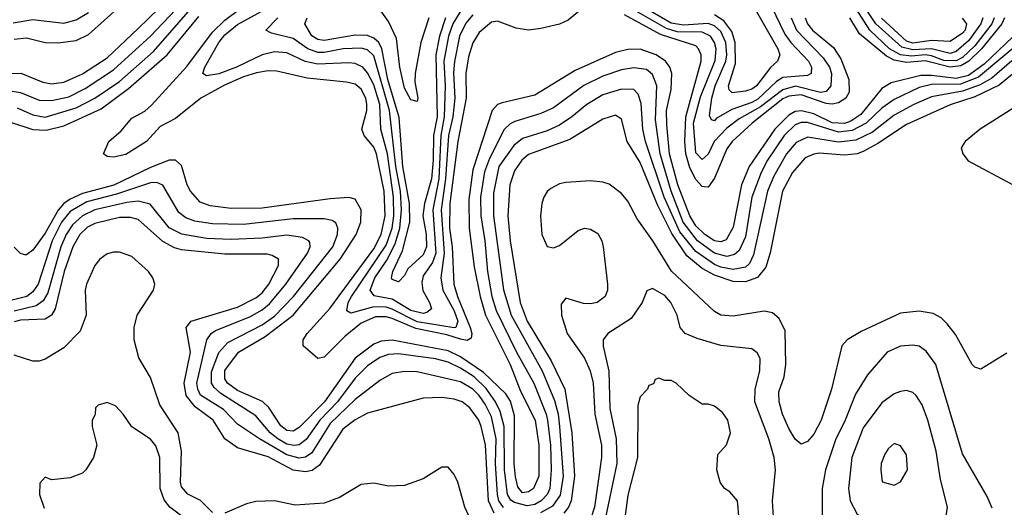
# Model space of a CAD drawing. Header units: inches. Extents: x 1793402 to 1900366, y 320852 to 470679.
# Tile 417 of 604: x 1843288 to 1846465, y 446609 to 448184. Entities that reach past the tile are written whole.
import ezdxf

# ---------------------------------------------------------------- set-up
doc = ezdxf.new("R2010")
doc.units = ezdxf.units.IN
doc.header["$MEASUREMENT"] = 0
doc.layers.add('B8444', color=7, linetype='Continuous')

msp = doc.modelspace()

# ---------------------------------------------------------------- linework, layer by layer
at = {"layer": 'B8444', "color": 4}
for points, elevation in [([(1845683.8, 448290), (1845756.6, 448136.6), (1845776, 448110), (1845833.1, 448050), (1845843.1, 448030), (1845842, 448010), (1845830, 448003), (1845750, 447996.8), (1845730, 447983.9), (1845670, 447927.4), (1845650, 447915.9), (1845585.9, 447894.1), (1845535.3, 447864.7), (1845530, 447857.2), (1845520.2, 447860.2), (1845514, 447874), (1845521.4, 447930), (1845532.5, 447970), (1845566.5, 448050), (1845569.8, 448070), (1845566, 448110), (1845550, 448145.7), (1845530, 448163.5), (1845510, 448171.2), (1845430, 448165.6), (1845390, 448172.4), (1845290.3, 448230.3)], 388), ([(1843250, 448010.2), (1843291.3, 448011.3), (1843362.2, 447982.2), (1843390, 447976), (1843430, 447981.7), (1843490, 448008.9), (1843570, 448060.9), (1843670, 448154.9), (1843770, 448253.1)], 416), ([(1843279, 447899), (1843330, 447876.5), (1843370, 447869.1), (1843470, 447898.6), (1843529.6, 447930), (1843610, 447984.4), (1843719, 448080.9), (1843884.4, 448270)], 408), ([(1845144.5, 448255.5), (1845058, 448182), (1845030, 448169.5), (1844970, 448155.1), (1844929.5, 448149.5), (1844890, 448156), (1844830, 448179.3), (1844810, 448175.1), (1844770, 448142.7), (1844750, 448109.2), (1844735.9, 448064.1), (1844726.9, 448010), (1844728.4, 447930), (1844701.5, 447790), (1844675.7, 447590), (1844674.6, 447510), (1844682.8, 447450), (1844689.2, 447330), (1844700.2, 447290), (1844741.4, 447190), (1844746.7, 447170), (1844744.9, 447155.1), (1844732.1, 447147.9), (1844710, 447151.6), (1844665.9, 447165.9), (1844566.2, 447186.2), (1844490, 447219.1), (1844470, 447224.2), (1844436.4, 447223.6), (1844390, 447203.9), (1844338.1, 447161.9), (1844270, 447094), (1844250, 447089.4), (1844202.7, 447130), (1844202.9, 447150), (1844215.1, 447170), (1844288.5, 447251.5), (1844430, 447443.6), (1844454, 447490), (1844467.5, 447550), (1844464.2, 447630), (1844438.7, 447750), (1844430, 447772), (1844399.5, 447810), (1844391.6, 447830), (1844407.8, 447890), (1844407.8, 447910), (1844404.7, 447930), (1844390, 447959.5), (1844370, 447975.1), (1844342.3, 447982.3), (1844214.9, 447994.9), (1844117.7, 448017.7), (1844090, 448018.7), (1844051.5, 448011.5), (1844010, 447999.3), (1843948.1, 447971.9), (1843872.7, 447930), (1843790, 447864.7), (1843740.9, 447839.1), (1843696.3, 447790), (1843630, 447748.2), (1843590, 447739.3), (1843570, 447742), (1843558, 447750), (1843575.3, 447790), (1843615.6, 447824.4), (1843650, 447865.5), (1843691.4, 447888.6), (1843712.5, 447907.5), (1843827.2, 448032.8), (1843910, 448143.6), (1843950, 448182.4), (1844000.7, 448219.3)], 396), ([(1844750, 448199.7), (1844727.4, 448172.6), (1844707.3, 448130), (1844691, 448049), (1844687.8, 448012.2), (1844692.1, 447930), (1844685, 447870), (1844671.7, 447810), (1844661.5, 447670), (1844648.1, 447570), (1844657.9, 447430), (1844646.5, 447350), (1844653.6, 447310), (1844690, 447243.1), (1844701.3, 447210), (1844694.9, 447190), (1844690, 447188.1), (1844570, 447207.6), (1844490, 447249.1), (1844470, 447255.2), (1844430, 447256.2), (1844356, 447236), (1844343.3, 447243.3), (1844347.4, 447270), (1844358, 447290), (1844470, 447456), (1844489.9, 447510), (1844494.9, 447550), (1844494.2, 447610), (1844474.4, 447750), (1844452.7, 447830), (1844449.8, 447910.2), (1844430, 447973.3), (1844410, 448011.8), (1844395.1, 448030), (1844370, 448042), (1844350, 448044), (1844250, 448039.8), (1844209, 448049), (1844150, 448076.4), (1844110, 448079.8), (1844070, 448069.8), (1843987.7, 448030), (1843930, 448008.5), (1843890, 448002.7), (1843879, 448010), (1843885.1, 448030), (1843929.8, 448110), (1843950, 448134.3), (1843990, 448167.7), (1844145.7, 448254.3)], 392), ([(1846395.5, 448190), (1846389.2, 448170), (1846350, 448115.5), (1846310, 448081.1), (1846290, 448074), (1846230, 448089.3), (1846170, 448085.9), (1846134.4, 448094.4), (1846050.7, 448170), (1845990, 448261.4)], 388), ([(1843250, 447954.9), (1843290, 447948.9), (1843350, 447923.6), (1843390, 447922.3), (1843445.9, 447934.1), (1843498.5, 447961.5), (1843590, 448021.7), (1843709.7, 448130), (1843790, 448216)], 412), ([(1843270, 448120.9), (1843310, 448124.6), (1843370, 448110.3), (1843411.2, 448108.8), (1843470, 448116.5), (1843510, 448135.8), (1843623, 448237)], 424), ([(1844607.7, 448190), (1844582.7, 448110), (1844563.6, 448010), (1844563.2, 447983.2), (1844572.7, 447930), (1844570, 447919), (1844550, 447924.5), (1844530, 447962), (1844514.8, 448030), (1844503.4, 448123.4), (1844478.1, 448178.1), (1844440.7, 448230)], 376), ([(1845777.6, 448190), (1845794.7, 448150), (1845880.6, 448060.6), (1845900.9, 448030), (1845907.6, 448010), (1845905.7, 447970), (1845890, 447951.5), (1845871.8, 447948.2), (1845791, 447969), (1845750, 447957.3), (1845678, 447902), (1845610, 447863.5), (1845570, 447833.3), (1845528.9, 447790), (1845510, 447749.2), (1845490, 447732.3), (1845470, 447754), (1845462.4, 447850), (1845485.1, 447934.9), (1845532.1, 448052.1), (1845535.8, 448090), (1845529.7, 448110), (1845516.9, 448130), (1845490, 448143.8), (1845410, 448144.1), (1845374.9, 448154.9), (1845270, 448215.4)], 392), ([(1846432.7, 448190), (1846425, 448170), (1846370, 448099.4), (1846330, 448061.7), (1846310, 448051.2), (1846270, 448052.2), (1846230, 448067.4), (1846210, 448069.9), (1846166.1, 448066.1), (1846130, 448069.9), (1846094.8, 448090), (1846030.8, 448150), (1845979.8, 448230)], 392), ([(1843254.3, 447854.3), (1843330, 447829.2), (1843373.1, 447826.9), (1843430, 447841.3), (1843550, 447895.8), (1843639, 447960.9), (1843763.1, 448070), (1843866.1, 448193.9)], 404), ([(1843266.1, 448173.9), (1843330, 448184.2), (1843430, 448172.2), (1843470, 448183.1), (1843510, 448207)], 428), ([(1844710, 448210.9), (1844685.2, 448170), (1844671, 448130), (1844656.8, 448050), (1844661.2, 447970), (1844657.6, 447870), (1844646.7, 447810), (1844639.8, 447670), (1844621.2, 447570), (1844630.1, 447429.9), (1844620.1, 447399.9), (1844590, 447356), (1844585.2, 447334.8), (1844589.1, 447309.1), (1844610.4, 447270), (1844616.3, 447250), (1844602, 447238), (1844590, 447235.1), (1844550, 447245), (1844490, 447281.1), (1844432.1, 447292.1), (1844418.3, 447310), (1844433.8, 447350), (1844472.6, 447407.4), (1844499.8, 447460.2), (1844514.6, 447510), (1844519.9, 447570), (1844516.2, 447630), (1844501.8, 447710), (1844481.6, 447890), (1844430, 448067.3), (1844410, 448086.6), (1844390, 448092), (1844332, 448090), (1844270, 448077.7), (1844250, 448078), (1844217.6, 448090), (1844170, 448123.1), (1844100.1, 448140.1), (1844082, 448150), (1844120.7, 448190)], 388), ([(1844662.3, 448190), (1844642.8, 448130), (1844630.8, 448070), (1844634.6, 447870), (1844623.3, 447810), (1844622.5, 447730), (1844616.4, 447670), (1844594, 447590), (1844588.8, 447550), (1844599.7, 447490), (1844600.2, 447450), (1844590, 447424.7), (1844540.5, 447379.5), (1844530, 447357.2), (1844510, 447337.2), (1844490, 447345.2), (1844487.8, 447350), (1844492.3, 447370), (1844522.9, 447437.1), (1844546.5, 447530), (1844545.2, 447590), (1844523.8, 447710), (1844512.2, 447867.8), (1844475.9, 447990), (1844456.8, 448090), (1844447.1, 448110), (1844430, 448124.2), (1844410, 448132.5), (1844370, 448133.5), (1844270, 448116.8), (1844250, 448119.8), (1844230, 448131.8), (1844207.3, 448170), (1844215.1, 448190)], 384), ([(1845822.3, 448190), (1845830.3, 448170), (1845845.7, 448150), (1845914, 448094), (1845937.3, 448057.3), (1845963.6, 447990), (1845964.2, 447950), (1845953.7, 447930), (1845930, 447915.1), (1845910, 447910.8), (1845890, 447913), (1845810, 447940.8), (1845770, 447937.2), (1845750, 447927.7), (1845651.7, 447850), (1845587, 447790), (1845570, 447766.6), (1845530, 447672), (1845510, 447642.7), (1845496.3, 447643.7), (1845490, 447644.5), (1845470, 447667.8), (1845450, 447705.6), (1845437.9, 447750), (1845434, 447790), (1845437, 447870), (1845487.1, 448050), (1845486.6, 448070), (1845478.7, 448090), (1845470, 448098.7), (1845356, 448136), (1845239.7, 448199.7)], 396), ([(1845666, 448210), (1845734.6, 448090), (1845741.3, 448070), (1845733.4, 448050), (1845711.1, 448028.9), (1845666, 447970), (1845650, 447958.9), (1845630, 447952.8), (1845587.1, 447947.1), (1845577, 447957), (1845575.1, 447970), (1845598, 448042), (1845596.5, 448110), (1845586, 448146), (1845560, 448180), (1845530, 448199.3)], 384), ([(1846466, 448190), (1846457.4, 448170), (1846391.5, 448090), (1846350.7, 448049.3), (1846325.4, 448034.6), (1846290, 448029.9), (1846210, 448050.9), (1846150, 448045.4), (1846110, 448052.4), (1846085.5, 448065.5), (1845997.9, 448137.9), (1845966.9, 448190)], 396), ([(1846329, 448189), (1846343.7, 448170), (1846339, 448150), (1846330, 448139.7), (1846290, 448113.3), (1846230, 448116.5), (1846170, 448107.7), (1846150, 448114.8), (1846069, 448189)], 384), ([(1846515.8, 448150), (1846400, 448040), (1846350, 448003.7), (1846310, 447993.5), (1846230, 448003.9), (1846196.1, 448003.9), (1846100.2, 447979.8), (1846070, 447961.6), (1846002.4, 447877.6), (1845970, 447855.7), (1845950, 447848.5), (1845910, 447850.5), (1845850, 447879.2), (1845810.2, 447889.8), (1845790, 447886.8), (1845770, 447875.1), (1845725.2, 447830), (1845641.7, 447710), (1845617.3, 447650), (1845590, 447513.2), (1845567.5, 447472.5), (1845550, 447466), (1845530, 447469.8), (1845498.3, 447490), (1845470, 447518.5), (1845450.7, 447550), (1845411.3, 447650), (1845385.2, 447750), (1845376.2, 447843.8), (1845375.3, 447890), (1845390, 447958), (1845392, 448010), (1845386.3, 448030), (1845371.5, 448050), (1845342, 448070), (1845290, 448088.3), (1845250, 448086.9), (1845210, 448077.4), (1845080.2, 448019.8), (1844950, 447939.6), (1844844.4, 447915.6), (1844830, 447909.5), (1844812.7, 447890), (1844750, 447699), (1844737, 447603), (1844738.2, 447510), (1844754.1, 447385.9), (1844773.2, 447290), (1844791.1, 447230), (1844870.2, 447070), (1844903.9, 446983.9), (1844951.3, 446890), (1844962.7, 446810), (1844963.1, 446710), (1844945.5, 446670), (1844930, 446658.7), (1844910, 446656.2), (1844895.2, 446675.2), (1844887.3, 446707.3), (1844883.5, 446750), (1844884.4, 446904.4), (1844871.7, 446951.7), (1844856, 446976), (1844784.2, 447044.2), (1844710, 447095.2), (1844670, 447114.5), (1844490, 447148.7), (1844454.3, 447145.7), (1844430, 447136), (1844370, 447091.1), (1844271.3, 446950), (1844190, 446866.3), (1844170, 446854.7), (1844150, 446856.9), (1844130, 446871.8), (1844091.5, 446931.5), (1844070.7, 446950.7), (1843990, 446986.4), (1843958, 447010), (1843950, 447023.7), (1843950, 447050.5), (1843993.3, 447110), (1844079.5, 447160.5), (1844170.5, 447229.5), (1844322, 447410), (1844373.3, 447490), (1844388.3, 447530), (1844389.6, 447570), (1844370, 447603.7), (1844350, 447609.6), (1844290, 447604.7), (1844070, 447575.1), (1843970, 447574.3), (1843902.8, 447582.8), (1843870, 447594.5), (1843838.4, 447630), (1843827.8, 447650), (1843810, 447713.2), (1843790, 447729.5), (1843770, 447729.6), (1843710, 447706.4), (1843591.2, 447648.8), (1843490, 447622.2), (1843450, 447604.1), (1843430.1, 447589.9), (1843411.8, 447568.2), (1843370, 447494.7), (1843330, 447439.3), (1843310, 447424), (1843304.7, 447424.7), (1843290, 447428.7), (1843270, 447448.7)], 404), ([(1846545, 448135), (1846382.1, 447997.9), (1846324.2, 447975.8), (1846230, 447974.6), (1846190, 447965.1), (1846110, 447926), (1846070, 447898.3), (1846018.9, 447850), (1845974.2, 447825.8), (1845930, 447820.2), (1845830, 447851.8), (1845810, 447851.8), (1845790, 447844), (1845754.3, 447810), (1845701.3, 447730), (1845680.2, 447690), (1845650.2, 447610), (1845630, 447482.7), (1845610, 447438.4), (1845594.8, 447425.2), (1845570, 447418.7), (1845529.7, 447430), (1845474.8, 447470), (1845429.1, 447530), (1845390.4, 447630.4), (1845354.5, 447750), (1845339.8, 447859.8), (1845344, 447970), (1845330, 448006.6), (1845310, 448022.4), (1845270, 448028), (1845230, 448021.3), (1845170, 448001.1), (1845108.4, 447971.6), (1845010, 447898.9), (1844970, 447880.5), (1844885.1, 447854.9), (1844870, 447847.3), (1844851.3, 447828.7), (1844804.3, 447735.7), (1844787.9, 447692.1), (1844775.2, 447610), (1844775.5, 447550), (1844789.1, 447470), (1844797.6, 447370), (1844811.3, 447290), (1844824.9, 447244.9), (1844891.3, 447110), (1844946.7, 447010), (1844987.2, 446910), (1844990.9, 446890.9), (1845000.2, 446810), (1845003.2, 446730), (1844998.6, 446670), (1844990.1, 446649.9), (1844970.3, 446630), (1844950, 446618.4), (1844925.8, 446614.2), (1844884.3, 446624.3), (1844872.5, 446632.5), (1844861.5, 446650), (1844852.7, 446730), (1844851.3, 446870), (1844838.3, 446918.3), (1844823.5, 446950), (1844793, 446993), (1844754.5, 447030), (1844710, 447058.8), (1844670, 447077.8), (1844630, 447088.7), (1844510, 447105.1), (1844477.8, 447102.2), (1844450, 447092.6), (1844410, 447066.3), (1844370, 447026.3), (1844313.4, 446950), (1844256.2, 446890), (1844212.1, 446827.9), (1844190, 446811), (1844171.9, 446808.1), (1844150, 446813.3), (1844121, 446830), (1844096, 446850), (1844050, 446904.7), (1843936.4, 446976.4), (1843915.7, 446995.7), (1843907.1, 447010), (1843906.3, 447046.3), (1843930.7, 447109.3), (1843959.1, 447140.9), (1844070, 447198), (1844110, 447225.8), (1844171.1, 447290), (1844298.3, 447450), (1844313, 447490), (1844314, 447510), (1844307.5, 447527.5), (1844295.6, 447535.6), (1844270, 447540.5), (1844170, 447540.4), (1844010, 447522), (1843910, 447524.8), (1843853, 447533), (1843823.5, 447543.5), (1843801.3, 447561.3), (1843750, 447649.4), (1843730, 447657.6), (1843710, 447656.9), (1843599.7, 447620.3), (1843504.4, 447595.6), (1843450, 447564.2), (1843422.7, 447530), (1843392.8, 447470), (1843347.4, 447330), (1843330, 447304.7), (1843310.4, 447290), (1843246.3, 447273.7)], 408), ([(1846490, 448050.8), (1846424.9, 447995.1), (1846387.2, 447972.8), (1846330, 447953), (1846230, 447934.2), (1846173.4, 447910), (1846110, 447875.1), (1846039.5, 447820.5), (1845985.6, 447794.4), (1845930, 447787.8), (1845830, 447804.8), (1845793, 447787), (1845762.7, 447750), (1845721.5, 447678.5), (1845700.8, 447630), (1845655.8, 447424.2), (1845643.4, 447396.6), (1845630, 447384), (1845590, 447376.8), (1845550, 447384.4), (1845530, 447393.6), (1845470, 447434.8), (1845418.4, 447498.4), (1845367.5, 447610), (1845307.1, 447790), (1845298.5, 447830), (1845293.4, 447913.4), (1845283.5, 447943.5), (1845270, 447958.4), (1845230, 447959.7), (1845170, 447941.3), (1845118, 447910), (1845070, 447869.6), (1845030, 447843), (1844990, 447825.1), (1844910, 447800.5), (1844882.2, 447777.8), (1844833.8, 447710), (1844816.7, 447623.3), (1844817.2, 447550), (1844849, 447311), (1844873.4, 447230), (1844973.8, 447050), (1845013.6, 446953.6), (1845025.4, 446910), (1845030.2, 446870), (1845041.1, 446710), (1845032.2, 446647.8), (1845007.5, 446612.5), (1844968.8, 446591.2)], 412), ([(1846510, 448022.3), (1846448.2, 447971.8), (1846370, 447934), (1846290, 447908.7), (1846150, 447845.7), (1846056.6, 447783.4), (1846010, 447758), (1845990, 447750.9), (1845950, 447746.2), (1845867.8, 447752.2), (1845850, 447749.7), (1845822.8, 447737.2), (1845781.7, 447690), (1845749, 447630), (1845709.1, 447430.9), (1845695.2, 447384.8), (1845668.4, 447351.6), (1845630, 447337.2), (1845590, 447337.8), (1845530, 447358.2), (1845490, 447380.7), (1845440.8, 447420.8), (1845392.7, 447492.7), (1845346, 447586), (1845290, 447722), (1845247.6, 447790), (1845230, 447862), (1845210, 447875.1), (1845170, 447862), (1845063, 447797), (1844930, 447748), (1844908.5, 447730), (1844884.2, 447695.8), (1844869, 447650), (1844862.7, 447550), (1844870.2, 447470), (1844902.4, 447270), (1844925.8, 447210), (1845002.5, 447082.5), (1845046.7, 446990), (1845069.2, 446850), (1845078.2, 446710), (1845066.9, 446630), (1845059, 446610), (1845043.7, 446590)], 416), ([(1846473.7, 447106.3), (1846390, 447055.3), (1846370, 447062), (1846362, 447070), (1846307.2, 447167.2), (1846281.2, 447201.2), (1846261.2, 447221.2), (1846235.3, 447235.3), (1846190, 447242), (1846130, 447236.2), (1846002.8, 447177.2), (1845958, 447150), (1845941, 447130), (1845907.7, 446990), (1845874.4, 446890), (1845850, 446845.2), (1845830, 446821.2), (1845810, 446813.2), (1845790, 446829), (1845770, 446864), (1845749.6, 446910), (1845738.4, 446950), (1845738, 446982), (1845754.5, 447030), (1845760.7, 447070), (1845758.4, 447178.4), (1845739.1, 447219.1), (1845716.6, 447236.6), (1845690, 447242.9), (1845590, 447226.6), (1845550, 447229.4), (1845530, 447241.2), (1845391.4, 447371.4), (1845331, 447470), (1845280.3, 447540.3), (1845250, 447597.2), (1845230, 447622.7), (1845190, 447652.3), (1845170, 447659.3), (1845130, 447663.7), (1845050, 447658.4), (1845030, 447654), (1845001.4, 447638.6), (1844990, 447629.2), (1844979.3, 447610), (1844972.7, 447590), (1844968.7, 447550), (1844973, 447490), (1844990, 447451), (1845010, 447446.8), (1845030, 447454.8), (1845090, 447502.8), (1845110.7, 447510.7), (1845130, 447506.8), (1845153.2, 447493.2), (1845166.8, 447470), (1845170.5, 447450.5), (1845184.9, 447330), (1845184.9, 447310), (1845177.3, 447290), (1845151.3, 447270), (1845130, 447266.6), (1845107.2, 447267.2), (1845050, 447284), (1845034.8, 447265.2), (1845036.3, 447230), (1845054.4, 447170), (1845110.2, 447090.2), (1845128.9, 447050), (1845138.3, 447010), (1845143.6, 446910), (1845165.2, 446810), (1845165.5, 446770), (1845142.2, 446610), (1845130.2, 446569.8)], 424), ([(1844848.7, 446608.7), (1844834.4, 446630), (1844829.1, 446650), (1844823.4, 446750), (1844825, 446830), (1844810, 446900.9), (1844790, 446942.4), (1844770.9, 446970), (1844750, 446990.9), (1844710, 447014.5), (1844570, 447046), (1844530, 447047.6), (1844490, 447040.7), (1844450, 447018.4), (1844370, 446956.9), (1844290, 446879.7), (1844230, 446784.7), (1844210, 446771.1), (1844190, 446767.7), (1844150, 446778.9), (1844061.6, 446830), (1843990, 446877.6), (1843944.8, 446924.8), (1843871.6, 446971.6), (1843862, 446990), (1843859.3, 447010), (1843891.5, 447150), (1843905.6, 447170), (1843920, 447180), (1844030, 447224), (1844070, 447246.3), (1844094.1, 447265.9), (1844146.9, 447330), (1844216.9, 447430), (1844225.1, 447450), (1844223.7, 447463.7), (1844221.2, 447470), (1844200.5, 447480.5), (1844150, 447488.2), (1844070, 447478.5), (1843970, 447473.5), (1843890, 447477.3), (1843810.9, 447490.9), (1843770, 447511.3), (1843708.4, 447588.4), (1843670, 447597.7), (1843633.4, 447593.4), (1843530, 447569.8), (1843490, 447549.8), (1843458.4, 447521.6), (1843437.6, 447490), (1843420.6, 447450), (1843378, 447302), (1843363.8, 447276.2), (1843340.8, 447259.2), (1843270, 447242.9)], 412), ([(1844818.7, 446590), (1844800.3, 446630), (1844790.7, 446810.7), (1844777.3, 446870), (1844769.7, 446890), (1844740.7, 446930), (1844716, 446950), (1844690, 446958.7), (1844650, 446963.6), (1844590, 446962), (1844410, 446913.3), (1844370, 446891.3), (1844330, 446861.3), (1844255, 446745), (1844231.8, 446728.2), (1844210, 446723.1), (1844170, 446728.6), (1844090, 446772.1), (1843990, 446801.6), (1843949.7, 446829.7), (1843911.5, 446890), (1843853.6, 446933.6), (1843825.3, 446970), (1843818.2, 447010), (1843839.2, 447110), (1843824.5, 447190), (1843841.2, 447210), (1843990, 447255.6), (1844050, 447286), (1844070, 447302), (1844091.1, 447330), (1844122.9, 447390), (1844122.7, 447410), (1844102.4, 447422.4), (1844086, 447426), (1843950, 447426), (1843810, 447440.4), (1843787, 447447), (1843750, 447466.9), (1843670, 447538), (1843644.8, 447544.8), (1843610, 447545.1), (1843530, 447526), (1843506.5, 447513.5), (1843481.5, 447490), (1843458.6, 447450), (1843431.1, 447370), (1843402.3, 447250), (1843390, 447229.7), (1843370, 447216.9), (1843290, 447213.5), (1843270, 447207.8)], 416), ([(1843910, 446592.7), (1843871.1, 446631.1), (1843830, 446652), (1843810, 446675.3), (1843806.3, 446690), (1843809.7, 446790), (1843798.7, 446850), (1843739.5, 446939.5), (1843710, 447028.7), (1843672.1, 447092.1), (1843657, 447150), (1843656.9, 447190), (1843666.3, 447230), (1843719.5, 447310), (1843723.7, 447330), (1843717, 447350), (1843702.9, 447370), (1843650, 447418.7), (1843610, 447433), (1843590, 447433.3), (1843570, 447427.6), (1843546.4, 447410), (1843530, 447389.4), (1843503.2, 447330), (1843498.5, 447310), (1843502.3, 447230), (1843482.3, 447177.7), (1843430, 447124.2), (1843370, 447087.3), (1843350, 447080.7), (1843330, 447080.9), (1843270, 447100.5)], 424), ([(1845721.2, 446561.2), (1845717, 446630), (1845726.6, 446730), (1845722, 446770), (1845705.1, 446830), (1845660.5, 446950), (1845661.6, 446990), (1845676.2, 447050), (1845677, 447090), (1845667.5, 447107.5), (1845650, 447120.9), (1845550, 447132), (1845473.8, 447153.8), (1845435.3, 447170), (1845419, 447190), (1845409, 447230), (1845389.2, 447270), (1845370, 447292.7), (1845330, 447315.3), (1845311.6, 447308.4), (1845296, 447270), (1845261.1, 447218.9), (1845186, 447170), (1845170.7, 447150), (1845170.6, 447129.4), (1845188.9, 447048.9), (1845192.3, 446927.7), (1845213.1, 446830), (1845214.3, 446750), (1845173.1, 446550)], 428), ([(1846426.5, 446606.5), (1846410, 446644), (1846330, 446782), (1846244.5, 447070), (1846213.1, 447113.1), (1846190, 447129.2), (1846170, 447132.7), (1846130, 447129.4), (1846086.8, 447110), (1846023.4, 447036.6), (1845985.4, 446974.6), (1845950, 446885.2), (1845922, 446830), (1845888, 446730), (1845877.1, 446670), (1845877.3, 446550)], 428), ([(1845609.2, 446570), (1845604, 446630), (1845579.3, 446659.3), (1845562, 446670), (1845548.7, 446690), (1845538, 446730), (1845540.4, 446779.6), (1845568.9, 446811.1), (1845582, 446850), (1845573.2, 446890), (1845555.5, 446915.5), (1845530, 446935.3), (1845510, 446942), (1845490, 446942), (1845448, 446970), (1845406, 447010), (1845390, 447018), (1845370, 447018), (1845350, 447026), (1845338, 447022), (1845332.7, 447007.3), (1845318, 447002), (1845314, 446990), (1845290, 446966), (1845282, 446938), (1845281.6, 446770), (1845250, 446648), (1845237.6, 446550)], 432), ([(1843824.5, 446570), (1843772, 446610), (1843753.5, 446633.5), (1843741.3, 446670), (1843739.5, 446770), (1843727.2, 446807.2), (1843710, 446829), (1843650, 446868.7), (1843622, 446910), (1843596.5, 446936.5), (1843570, 446948), (1843541, 446939), (1843532, 446930), (1843531.1, 446908.9), (1843522, 446890), (1843522, 446870), (1843536, 446810), (1843526, 446770), (1843501, 446730), (1843490, 446719), (1843450, 446704), (1843390, 446698), (1843370, 446706), (1843352.7, 446687.3), (1843352, 446650), (1843366.4, 446606.4)], 428), ([(1844742.6, 446570), (1844724, 446610), (1844702, 446690), (1844690, 446715.3), (1844670, 446739), (1844650, 446739), (1844590, 446700.9), (1844530, 446679.5), (1844477.5, 446677.5), (1844430, 446686.6), (1844390, 446682.7), (1844319.6, 446640.4), (1844270, 446622.4), (1844176.1, 446616.1), (1844109.7, 446629.7), (1844050, 446628.2), (1844019.3, 446620.7), (1843950, 446589.6)], 424)]:
    msp.add_lwpolyline(points, dxfattribs=dict(at, elevation=elevation))
for points, elevation in [([(1846750, 448017.6), (1846710, 448009.7), (1846610, 447971.2), (1846387.3, 447830), (1846338.8, 447790), (1846326, 447770), (1846331, 447750), (1846348.3, 447728.3), (1846490, 447652.4), (1846530, 447638.4), (1846570, 447634.4), (1846630, 447642.4), (1846650, 447650.4), (1846690, 447679.3), (1846710, 447702), (1846726, 447730), (1846732.8, 447750), (1846746.9, 447853.1), (1846761.1, 447890), (1846794.7, 447950), (1846799.6, 447970), (1846799.5, 447990), (1846788.7, 448010), (1846770, 448017)], 424), ([(1846150, 446986), (1846130, 446982.7), (1846110, 446976), (1846070, 446946), (1846010, 446865.2), (1845972.7, 446770), (1845962.4, 446670), (1845968, 446630), (1845990, 446586.8), (1846024.4, 446564.4), (1846069.3, 446550.7), (1846130, 446555.5), (1846190, 446567.3), (1846250, 446564.7), (1846266, 446570), (1846278, 446582), (1846282, 446610), (1846258.9, 446698.9), (1846245.6, 446790), (1846218.4, 446890), (1846200.1, 446940.1), (1846181.2, 446970), (1846170, 446979.3)], 432), ([(1846110, 446815.3), (1846090, 446798), (1846079.8, 446780.2), (1846067.7, 446750), (1846066.8, 446730), (1846071.6, 446691.6), (1846110, 446681), (1846130, 446691.3), (1846152.7, 446730), (1846150, 446778), (1846130, 446808)], 436)]:
    msp.add_lwpolyline(points, close=True, dxfattribs=dict(at, elevation=elevation))

doc.saveas('drawing.dxf')
